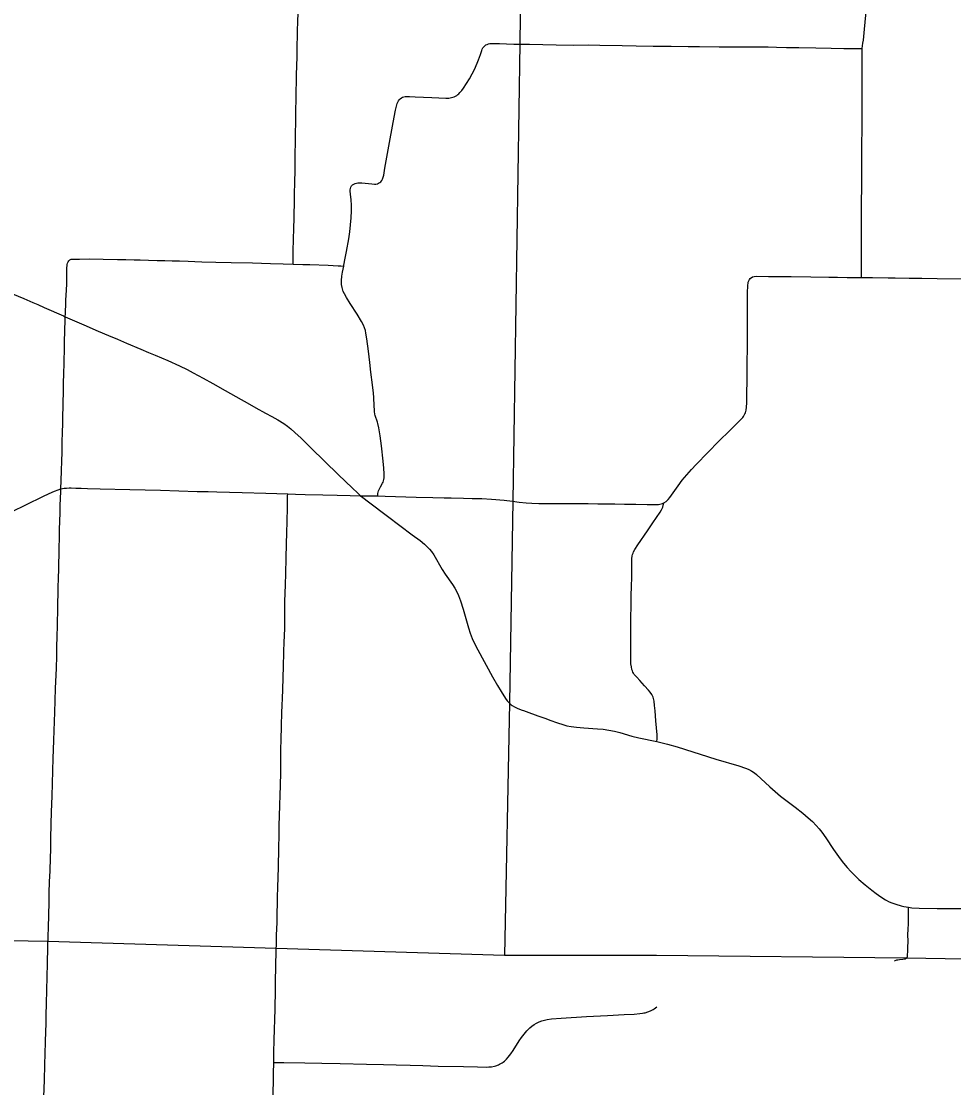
# Model space of a CAD drawing. Extents: x 1813937 to 1948437, y 826606 to 1022856.
# Drawn here: x 1909677 to 1920560, y 927490 to 939932 of the extents above; entities that cross this region are included whole.
import ezdxf

# ---------------------------------------------------------------- set-up
doc = ezdxf.new("R2010")
doc.units = 0
for name, color, linetype in [('GM_X_County_Road', 7, 'Continuous'), ('GM_X_Township', 7, 'Continuous'), ('GM_X_Township_Road', 7, 'Continuous')]:
    doc.layers.add(name, color=color, linetype=linetype)

msp = doc.modelspace()

# ---------------------------------------------------------------- linework, layer by layer
at = {"layer": 'GM_X_County_Road'}
for points in [[(1909463, 936801), (1909705, 936699), (1909810, 936653), (1909870, 936627), (1909944, 936594), (1910169, 936495), (1910190, 936486)], [(1910139, 934476), (1910139, 934493), (1910141, 934559), (1910143, 934607), (1910145, 934656), (1910148, 934721), (1910150, 934770), (1910152, 934819), (1910153, 934884), (1910155, 935031), (1910157, 935129), (1910160, 935244), (1910162, 935342), (1910164, 935423), (1910167, 935505), (1910169, 935587), (1910171, 935717), (1910173, 935815), (1910177, 935946), (1910180, 936126), (1910183, 936224), (1910185, 936290), (1910187, 936339), (1910189, 936430), (1910190, 936486)], [(1910190, 936486), (1910243, 936461), (1910408, 936390), (1910574, 936318), (1910694, 936267), (1910800, 936222), (1910906, 936178), (1911071, 936107), (1911162, 936069), (1911238, 936038), (1911388, 935973), (1911523, 935912), (1911612, 935870), (1911684, 935832), (1911800, 935769), (1911914, 935705), (1912057, 935625), (1912242, 935520), (1912314, 935479), (1912414, 935423), (1912529, 935360), (1912601, 935321), (1912672, 935281), (1912742, 935238), (1912783, 935210), (1912822, 935179), (1912871, 935136), (1912942, 935067), (1913059, 934952), (1913376, 934644), (1913541, 934484), (1913601, 934429), (1913638, 934396)], [(1908770, 933811), (1908784, 933818), (1908847, 933850), (1909052, 933953), (1909258, 934056), (1909346, 934100), (1909478, 934165), (1909520, 934187), (1909561, 934208), (1909737, 934294), (1909928, 934388), (1910002, 934423), (1910066, 934451), (1910109, 934467), (1910139, 934476)], [(1909991, 929258), (1909995, 929360), (1910001, 929652), (1910004, 929764), (1910007, 929892), (1910013, 930022), (1910018, 930170), (1910020, 930268), (1910023, 930399), (1910027, 930563), (1910031, 930710), (1910037, 930890), (1910049, 931333), (1910053, 931431), (1910058, 931546), (1910068, 931873), (1910072, 932004), (1910076, 932152), (1910086, 932381), (1910090, 932529), (1910092, 932644), (1910094, 932742), (1910100, 932889), (1910103, 933086), (1910108, 933316), (1910111, 933447), (1910114, 933528), (1910119, 933790), (1910121, 933904), (1910124, 934003), (1910129, 934199), (1910132, 934281), (1910136, 934363), (1910138, 934445), (1910139, 934476)], [(1910139, 934476), (1910179, 934484), (1910206, 934487), (1910236, 934488), (1910260, 934488), (1910315, 934487), (1910376, 934485), (1910450, 934482), (1910597, 934477), (1910942, 934468), (1911303, 934460), (1911729, 934448), (1911860, 934445), (1911959, 934443), (1912106, 934439), (1912254, 934435), (1912533, 934427), (1912787, 934418)], [(1912787, 934418), (1912877, 934414), (1912991, 934412), (1913197, 934408), (1913365, 934403), (1913516, 934398), (1913638, 934396)], [(1913638, 934396), (1913663, 934375), (1913728, 934325), (1913952, 934159), (1914095, 934050), (1914239, 933941), (1914331, 933873), (1914383, 933831), (1914419, 933798), (1914442, 933774), (1914463, 933748), (1914491, 933707), (1914591, 933538), (1914626, 933483), (1914710, 933361), (1914736, 933319), (1914760, 933276), (1914780, 933231), (1914803, 933169), (1914833, 933075), (1914898, 932855), (1914918, 932793), (1914941, 932732), (1914968, 932672), (1915005, 932599), (1915176, 932282), (1915234, 932183), (1915277, 932113), (1915330, 932031), (1915349, 932004), (1915359, 931991), (1915370, 931979), (1915381, 931968), (1915383, 931967)], [(1915383, 931967), (1915393, 931958), (1915406, 931949), (1915434, 931932), (1915463, 931917), (1915493, 931905), (1915523, 931895), (1915539, 931892), (1915569, 931879), (1915707, 931830), (1915799, 931796), (1915845, 931780), (1915937, 931746), (1915999, 931726), (1916046, 931714), (1916094, 931704), (1916159, 931696), (1916241, 931689), (1916404, 931679), (1916470, 931673), (1916535, 931663), (1916599, 931651), (1916663, 931634), (1916805, 931593), (1916884, 931574), (1917096, 931531)], [(1917096, 931531), (1917221, 931499), (1917331, 931467), (1917785, 931325), (1918052, 931244), (1918130, 931218), (1918161, 931206), (1918191, 931191), (1918205, 931183), (1918233, 931165), (1918258, 931144), (1918415, 930999), (1918476, 930945), (1918540, 930893), (1918630, 930823), (1918708, 930763), (1918799, 930692), (1918862, 930639), (1918910, 930595), (1918956, 930548), (1918989, 930511), (1919020, 930472), (1919067, 930405), (1919157, 930268), (1919234, 930162), (1919274, 930110), (1919315, 930060), (1919359, 930012), (1919405, 929965), (1919453, 929921), (1919528, 929857), (1919604, 929795), (1919656, 929756), (1919710, 929718), (1919765, 929683), (1919808, 929660), (1919838, 929647), (1919884, 929631), (1919946, 929612), (1919978, 929605), (1920034, 929595)], [(1920034, 929595), (1920073, 929590), (1920155, 929583), (1920368, 929581), (1920582, 929580), (1920745, 929581), (1920926, 929583), (1921057, 929585), (1921156, 929583), (1921238, 929578), (1921303, 929571), (1921385, 929560), (1921449, 929547), (1921529, 929527), (1921624, 929501), (1921922, 929409), (1922078, 929360), (1922172, 929329), (1922391, 929261), (1922798, 929135), (1922924, 929096), (1923081, 929049), (1923321, 928978), (1923337, 928973)], [(1909939, 927383), (1909946, 927578), (1909950, 927758), (1909959, 928020), (1909963, 928151), (1909966, 928232), (1909968, 928331), (1909971, 928478), (1909976, 928625), (1909980, 928789), (1909982, 928936), (1909987, 929133), (1909991, 929258)]]:
    msp.add_lwpolyline(points, dxfattribs=at)
at = {"layer": 'GM_X_Township'}
for points in [[(1915561, 944982), (1915495, 939674), (1915415, 934338), (1915377, 931981), (1915316, 929031), (1912650, 929114), (1909986, 929194), (1908612, 929220), (1907353, 929253), (1903279, 929371), (1896692, 929473), (1894233, 929528), (1894236, 931068), (1894237, 931156), (1894267, 932250), (1894363, 937552), (1894401, 940177)], [(1928810, 928882), (1926026, 928906), (1923489, 928928), (1923428, 928941), (1920005, 929002), (1917092, 929034), (1915316, 929031)]]:
    msp.add_lwpolyline(points, dxfattribs=at)
at = {"layer": 'GM_X_Township_Road'}
for points in [[(1919490, 939617), (1919501, 939677), (1919506, 939711), (1919519, 939840), (1919535, 940003), (1919553, 940166), (1919567, 940280), (1919581, 940394), (1919594, 940492), (1919607, 940606), (1919626, 940753), (1919646, 940932), (1919666, 941112), (1919682, 941259), (1919720, 941602), (1919727, 941650), (1919731, 941665), (1919737, 941680), (1919746, 941692), (1919760, 941706), (1919769, 941713)], [(1912850, 937098), (1912849, 937141), (1912851, 937256), (1912854, 937387), (1912857, 937518), (1912861, 937633), (1912862, 937698), (1912864, 937796), (1912867, 937911), (1912870, 938058), (1912872, 938189), (1912872, 938271), (1912874, 938402), (1912876, 938501), (1912878, 938599), (1912882, 938779), (1912883, 938877), (1912885, 939041), (1912886, 939123), (1912888, 939222), (1912890, 939287), (1912894, 939434), (1912895, 939500), (1912895, 939565), (1912897, 939680), (1912900, 939729), (1912902, 939820), (1912905, 939929), (1912911, 940123)], [(1913440, 937076), (1913441, 937088), (1913458, 937168), (1913474, 937248), (1913500, 937394), (1913512, 937475), (1913521, 937557), (1913527, 937638), (1913531, 937720), (1913530, 937786), (1913526, 937851), (1913519, 937917), (1913517, 937950), (1913517, 937966), (1913519, 937982), (1913525, 937997), (1913533, 938011), (1913544, 938023), (1913557, 938033), (1913572, 938040), (1913588, 938045), (1913604, 938048), (1913620, 938049), (1913653, 938047), (1913767, 938035), (1913800, 938033), (1913817, 938034), (1913833, 938037), (1913848, 938042), (1913862, 938051), (1913874, 938061), (1913884, 938074), (1913892, 938089), (1913898, 938104), (1913907, 938136), (1913921, 938217), (1913968, 938475), (1914017, 938750), (1914045, 938895), (1914056, 938943), (1914066, 938975), (1914072, 938990), (1914080, 939004), (1914089, 939017), (1914100, 939029), (1914113, 939039), (1914127, 939047), (1914143, 939052), (1914159, 939055), (1914175, 939057), (1914208, 939057), (1914273, 939052), (1914372, 939047), (1914470, 939042), (1914552, 939040), (1914634, 939036), (1914667, 939037), (1914683, 939039), (1914699, 939042), (1914715, 939046), (1914730, 939052), (1914745, 939059), (1914759, 939068), (1914772, 939078), (1914785, 939088), (1914796, 939100), (1914818, 939125), (1914838, 939151), (1914874, 939206), (1914908, 939262), (1914940, 939319), (1914969, 939378), (1915015, 939483), (1915027, 939514), (1915037, 939545), (1915052, 939592), (1915058, 939608), (1915065, 939622), (1915075, 939635), (1915086, 939647), (1915100, 939656), (1915114, 939663), (1915130, 939668), (1915146, 939672), (1915162, 939674), (1915195, 939675), (1915260, 939673), (1915342, 939670), (1915424, 939667), (1915474, 939667)], [(1915474, 939667), (1915610, 939664), (1915921, 939657), (1916118, 939655), (1916298, 939656), (1916429, 939653), (1916691, 939651), (1916855, 939648), (1917051, 939644), (1917264, 939642), (1917461, 939639), (1917592, 939637), (1917821, 939636), (1918050, 939634), (1918165, 939633), (1918263, 939635), (1918329, 939636), (1918394, 939634), (1918492, 939631), (1918607, 939628), (1918754, 939625), (1918950, 939623), (1919131, 939620), (1919278, 939616), (1919376, 939614), (1919490, 939617)], [(1919484, 936943), (1919483, 937007), (1919483, 937073), (1919484, 937171), (1919483, 937319), (1919484, 937434), (1919484, 937714), (1919485, 937812), (1919489, 938010), (1919488, 938174), (1919489, 938339), (1919489, 938503), (1919491, 938668), (1919490, 938750), (1919491, 938914), (1919492, 939112), (1919493, 939358), (1919491, 939572), (1919490, 939617)], [(1910190, 936486), (1910192, 936525), (1910193, 936571), (1910195, 936604), (1910198, 936684), (1910200, 936733), (1910203, 936799), (1910207, 936864), (1910210, 936963), (1910209, 937028), (1910210, 937061), (1910211, 937078), (1910213, 937094), (1910217, 937110), (1910224, 937125), (1910233, 937138), (1910245, 937149), (1910260, 937156), (1910276, 937159), (1910293, 937159), (1910331, 937159), (1910358, 937159), (1910477, 937160), (1910634, 937156), (1910798, 937153), (1910898, 937152), (1910995, 937149), (1911064, 937148), (1911162, 937147), (1911264, 937143), (1911354, 937141), (1911439, 937139), (1911525, 937137), (1911625, 937132), (1911703, 937130), (1911784, 937127), (1911947, 937123), (1912128, 937119), (1912374, 937114), (1912587, 937108), (1912735, 937101), (1912850, 937098)], [(1912850, 937098), (1912964, 937096), (1913046, 937094), (1913259, 937086), (1913374, 937080), (1913406, 937078), (1913440, 937076)], [(1913837, 934396), (1913840, 934423), (1913844, 934439), (1913848, 934455), (1913854, 934470), (1913869, 934500), (1913893, 934542), (1913900, 934557), (1913906, 934572), (1913910, 934588), (1913913, 934604), (1913914, 934621), (1913914, 934654), (1913910, 934719), (1913902, 934801), (1913880, 934980), (1913866, 935094), (1913851, 935191), (1913840, 935239), (1913836, 935255), (1913809, 935333), (1913805, 935348), (1913800, 935381), (1913798, 935397), (1913794, 935446), (1913791, 935544), (1913788, 935593), (1913777, 935691), (1913758, 935837), (1913745, 935952), (1913728, 936082), (1913710, 936228), (1913700, 936293), (1913693, 936325), (1913683, 936356), (1913670, 936387), (1913647, 936430), (1913596, 936514), (1913517, 936639), (1913473, 936708), (1913449, 936751), (1913435, 936781), (1913425, 936812), (1913421, 936828), (1913416, 936860), (1913415, 936877), (1913416, 936909), (1913420, 936958), (1913427, 937007), (1913440, 937076)], [(1917178, 934314), (1917203, 934330), (1917215, 934341), (1917226, 934353), (1917247, 934378), (1917342, 934512), (1917392, 934577), (1917444, 934640), (1917498, 934702), (1917553, 934762), (1917690, 934903), (1917817, 935032), (1917945, 935159), (1918040, 935250), (1918075, 935285), (1918097, 935310), (1918107, 935323), (1918123, 935351), (1918129, 935366), (1918135, 935381), (1918139, 935397), (1918143, 935429), (1918146, 935479), (1918147, 935544), (1918149, 935790), (1918150, 935954), (1918152, 936118), (1918152, 936217), (1918152, 936364), (1918152, 936479), (1918152, 936610), (1918152, 936693), (1918154, 936774), (1918156, 936840), (1918157, 936857), (1918159, 936873), (1918162, 936889), (1918168, 936905), (1918175, 936919), (1918185, 936932), (1918211, 936950), (1918232, 936956), (1918261, 936957), (1918398, 936955), (1918661, 936954), (1918891, 936951), (1919104, 936949), (1919203, 936947), (1919318, 936945), (1919465, 936943), (1919484, 936943)], [(1919484, 936943), (1919613, 936942), (1919794, 936941), (1919876, 936940), (1920040, 936937), (1920188, 936934), (1920368, 936931), (1920713, 936927), (1920877, 936923), (1920992, 936921), (1921107, 936921), (1921403, 936921), (1921666, 936920), (1921879, 936919), (1922174, 936916), (1922700, 936912), (1922880, 936910), (1922946, 936907), (1923028, 936899), (1923109, 936888), (1923239, 936866), (1923400, 936836), (1923449, 936829), (1923502, 936829)], [(1912656, 929200), (1912657, 929270), (1912662, 929418), (1912665, 929533), (1912667, 929631), (1912668, 929713), (1912670, 929828), (1912678, 930058), (1912683, 930288), (1912686, 930435), (1912688, 930550), (1912696, 930780), (1912700, 930911), (1912701, 931010), (1912705, 931174), (1912706, 931259), (1912708, 931436), (1912711, 931551), (1912714, 931705), (1912719, 931874), (1912722, 931941), (1912725, 932043), (1912728, 932123), (1912733, 932282), (1912737, 932397), (1912742, 932577), (1912746, 932692), (1912748, 932758), (1912751, 932855), (1912752, 932872), (1912752, 932888), (1912752, 932938), (1912752, 932950), (1912752, 932982), (1912752, 933047), (1912752, 933080), (1912754, 933162), (1912760, 933358), (1912763, 933489), (1912768, 933670), (1912772, 933834), (1912776, 933965), (1912780, 934097), (1912783, 934261), (1912786, 934391), (1912787, 934418)], [(1913638, 934396), (1913712, 934395), (1913761, 934395), (1913837, 934396)], [(1913837, 934396), (1913925, 934392), (1914284, 934382), (1914481, 934377), (1914611, 934372), (1914693, 934371), (1914840, 934368), (1914938, 934366), (1915053, 934363), (1915167, 934357), (1915314, 934345), (1915411, 934335)], [(1915411, 934335), (1915489, 934323), (1915571, 934314), (1915636, 934310), (1915718, 934307), (1915948, 934306), (1916128, 934306), (1916293, 934306), (1916407, 934304), (1916604, 934301), (1916719, 934300), (1916850, 934298), (1916981, 934295), (1917063, 934294), (1917096, 934294), (1917113, 934295), (1917129, 934298), (1917145, 934301), (1917160, 934306), (1917178, 934314)], [(1917096, 931531), (1917099, 931560), (1917098, 931608), (1917084, 931772), (1917074, 931886), (1917068, 931951), (1917064, 932000), (1917061, 932016), (1917057, 932032), (1917051, 932047), (1917044, 932062), (1917036, 932076), (1917017, 932103), (1916997, 932128), (1916952, 932180), (1916895, 932241), (1916863, 932279), (1916832, 932311), (1916824, 932325), (1916816, 932339), (1916810, 932354), (1916805, 932370), (1916798, 932402), (1916793, 932434), (1916790, 932483), (1916790, 932582), (1916791, 932778), (1916793, 932959), (1916796, 933123), (1916797, 933237), (1916799, 933335), (1916803, 933450), (1916802, 933580), (1916803, 933630), (1916804, 933662), (1916808, 933695), (1916812, 933711), (1916817, 933726), (1916823, 933741), (1916839, 933770), (1916875, 933825), (1916987, 933986), (1917050, 934082), (1917132, 934205), (1917149, 934233), (1917157, 934247), (1917163, 934262), (1917178, 934314)], [(1920022, 929045), (1920023, 929075), (1920023, 929125), (1920027, 929199), (1920026, 929274), (1920029, 929339), (1920032, 929403), (1920033, 929435), (1920033, 929451), (1920033, 929547), (1920034, 929595)], [(1912624, 927783), (1912625, 927901), (1912628, 928048), (1912639, 928408), (1912643, 928636), (1912644, 928702), (1912649, 928930), (1912656, 929200)], [(1919870, 928969), (1919887, 928979), (1919897, 928982), (1919906, 928983), (1919927, 928985), (1919965, 928990), (1919987, 928993), (1919996, 928995), (1920003, 928998), (1920010, 929003), (1920015, 929008), (1920019, 929020), (1920021, 929029), (1920022, 929045)], [(1912624, 927783), (1912741, 927783), (1912987, 927781), (1913184, 927777), (1913397, 927773), (1913708, 927766), (1913905, 927760), (1914052, 927755), (1914216, 927751), (1914364, 927748), (1914544, 927743), (1914839, 927737), (1915003, 927733), (1915101, 927731), (1915134, 927732), (1915166, 927735), (1915199, 927741), (1915215, 927745), (1915245, 927756), (1915260, 927763), (1915289, 927779), (1915302, 927788), (1915315, 927798), (1915339, 927821), (1915361, 927845), (1915391, 927884), (1915419, 927924), (1915488, 928035), (1915515, 928076), (1915545, 928116), (1915577, 928153), (1915612, 928187), (1915637, 928208), (1915664, 928227), (1915692, 928244), (1915721, 928258), (1915752, 928270), (1915783, 928279), (1915815, 928286), (1915864, 928293), (1915979, 928302), (1916273, 928320), (1916518, 928334), (1916715, 928343), (1916830, 928349), (1916895, 928354), (1916927, 928359), (1916943, 928362), (1916959, 928365), (1916990, 928374), (1917021, 928387), (1917036, 928394), (1917051, 928402), (1917065, 928412), (1917079, 928422), (1917094, 928434)], [(1912613, 927329), (1912619, 927558), (1912620, 927657), (1912624, 927783)]]:
    msp.add_lwpolyline(points, dxfattribs=at)

doc.saveas('drawing.dxf')
